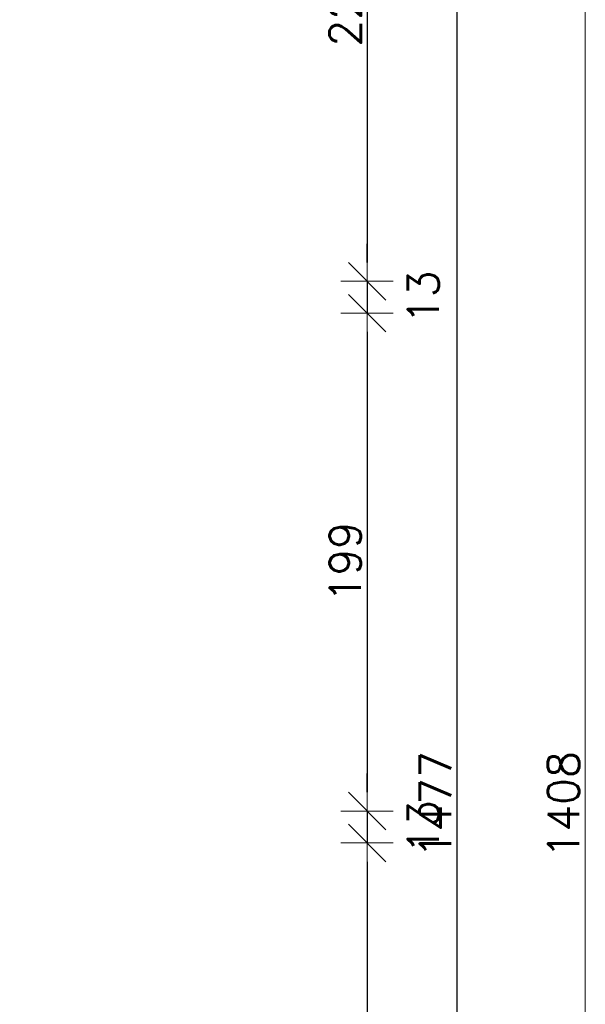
# Model space of a CAD drawing. Header units: millimetres. Extents: x 23192 to 177760, y -399809 to -79279.
# Tile 404 of 656: x 63522 to 63748, y -198861 to -198467. Entities that reach past the tile are written whole.
import ezdxf

# ---------------------------------------------------------------- set-up
doc = ezdxf.new("R2010")
doc.units = ezdxf.units.MM
doc.linetypes.add('DASHDOT', pattern=[25.4, 12.7, -6.35, 0, -6.35])
doc.layers.get('0').update_dxf_attribs({"lineweight": 0})
doc.layers.add('!! 0_Osie', color=1, linetype='DASHDOT', lineweight=13)
doc.layers.add('!! wymiary osi', color=250, linetype='Continuous', lineweight=9)
doc.styles.add('TXT', font='simplex.shx')
doc.dimstyles.new('DIM50', dxfattribs={"dimscale": 5, "dimtxt": 2.5, "dimasz": 1.5, "dimexe": 0, "dimexo": 0, "dimgap": 0.5, "dimtad": 1, "dimdec": 4, "dimrnd": 0.5, "dimdsep": 46, "dimtxsty": 'TXT', "dimblk1": 'TICK1', "dimblk2": 'TICK1', "dimsah": 1, "dimcen": 0, "dimse1": 1, "dimse2": 1, "dimclrd": 1, "dimclre": 7, "dimclrt": 9, "dimadec": 0, "dimazin": 0, "dimtfac": 1, "dimtdec": 4, "dimtmove": 2, "dimatfit": 3, "dimldrblk": 'TICK1', "dimfxl": 1, "dimtolj": 1, "dimarcsym": 0})

# ---------------------------------------------------------------- blocks, each defined once
blk = doc.blocks.new('TICK1')
at = {"color": 0}
for p, q in [((0, -1.4), (0, 1.4)), ((0, 0), (-1, 0))]:
    blk.add_line(p, q, dxfattribs=at)
at = {"color": 2}
blk.add_line((-1, -1), (1, 1), dxfattribs=at)
blk = doc.blocks.new('*D3763')
at = {"layer": '!! wymiary osi', "color": 1, "lineweight": -2, "transparency": 16777216}
blk.add_line((54928.4, -199539.59), (54928.4, -198146.59), dxfattribs=at)
at = {"layer": 'DEFPOINTS', "color": 0, "transparency": 16777216}
for p in [(54928.4, -198139.09), (55017, -198139.09), (55017, -199547.09)]:
    blk.add_point(p, dxfattribs=at)
at = {"layer": '!! wymiary osi', "color": 1, "lineweight": -2, "transparency": 16777216, "xscale": 7.5, "yscale": 7.5, "zscale": 7.5}
for p, rotation in [((54928.4, -198139.09), 90), ((54928.4, -199547.09), 270)]:
    blk.add_blockref('TICK1', p, dxfattribs=dict(at, rotation=rotation))
at = {"layer": '!! wymiary osi', "color": 9, "transparency": 16777216, "insert": (54919.65, -198843.09), "char_height": 12.5, "attachment_point": 5, "rotation": 90, "style": 'TXT'}
blk.add_mtext('\\A1;1408', dxfattribs=at)
blk = doc.blocks.new('*D3037')
at = {"layer": '!! wymiary osi', "color": 1, "lineweight": -2, "transparency": 16777216}
blk.add_line((63697, -199512.63), (63697, -198050.63), dxfattribs=at)
at = {"layer": 'DEFPOINTS', "color": 0, "transparency": 16777216}
for p in [(63427.07, -198043.13), (63697, -198043.13), (63427.07, -199520.13)]:
    blk.add_point(p, dxfattribs=at)
at = {"layer": '!! wymiary osi', "color": 1, "lineweight": -2, "transparency": 16777216, "xscale": 7.5, "yscale": 7.5, "zscale": 7.5}
for p, rotation in [((63697, -198043.13), 90), ((63697, -199520.13), 270)]:
    blk.add_blockref('TICK1', p, dxfattribs=dict(at, rotation=rotation))
at = {"layer": '!! wymiary osi', "color": 9, "transparency": 16777216, "insert": (63688.25, -198781.63), "char_height": 12.5, "attachment_point": 5, "rotation": 90, "style": 'TXT'}
blk.add_mtext('\\A1;1477', dxfattribs=at)
blk = doc.blocks.new('*D3041')
at = {"layer": '!! wymiary osi', "color": 1, "lineweight": -2, "transparency": 16777216}
blk.add_line((63660.9, -198359.63), (63660.9, -198564.63), dxfattribs=at)
at = {"layer": 'DEFPOINTS', "color": 0, "transparency": 16777216}
for p in [(63380.06, -198352.13), (63380.06, -198572.13), (63660.9, -198572.13)]:
    blk.add_point(p, dxfattribs=at)
at = {"layer": '!! wymiary osi', "color": 1, "lineweight": -2, "transparency": 16777216, "xscale": 7.5, "yscale": 7.5, "zscale": 7.5}
for p, rotation in [((63660.9, -198352.13), 90), ((63660.9, -198572.13), 270)]:
    blk.add_blockref('TICK1', p, dxfattribs=dict(at, rotation=rotation))
at = {"layer": '!! wymiary osi', "color": 9, "transparency": 16777216, "insert": (63652.15, -198462.13), "char_height": 12.5, "attachment_point": 5, "rotation": 90, "style": 'TXT'}
blk.add_mtext('\\A1;220', dxfattribs=at)
blk = doc.blocks.new('*D3042')
at = {"layer": '!! wymiary osi', "color": 1, "lineweight": -2, "transparency": 16777216}
for p, q in [((63660.9, -198564.63), (63660.9, -198557.13)), ((63660.9, -198572.13), (63660.9, -198584.9)), ((63660.9, -198592.4), (63660.9, -198599.9))]:
    blk.add_line(p, q, dxfattribs=at)
at = {"layer": 'DEFPOINTS', "color": 0, "transparency": 16777216}
for p in [(63380.06, -198572.13), (63380.06, -198584.9), (63660.9, -198584.9)]:
    blk.add_point(p, dxfattribs=at)
at = {"layer": '!! wymiary osi', "color": 1, "lineweight": -2, "transparency": 16777216, "xscale": 7.5, "yscale": 7.5, "zscale": 7.5}
for p, rotation in [((63660.9, -198572.13), 270), ((63660.9, -198584.9), 90)]:
    blk.add_blockref('TICK1', p, dxfattribs=dict(at, rotation=rotation))
at = {"layer": '!! wymiary osi', "color": 9, "transparency": 16777216, "insert": (63683.4, -198578.51), "char_height": 12.5, "attachment_point": 5, "rotation": 90, "style": 'TXT'}
blk.add_mtext('\\A1;13', dxfattribs=at)
blk = doc.blocks.new('*D3043')
at = {"layer": '!! wymiary osi', "color": 1, "lineweight": -2, "transparency": 16777216}
blk.add_line((63660.9, -198592.4), (63660.9, -198776.63), dxfattribs=at)
at = {"layer": 'DEFPOINTS', "color": 0, "transparency": 16777216}
for p in [(63380.06, -198584.9), (63380.06, -198784.13), (63660.9, -198784.13)]:
    blk.add_point(p, dxfattribs=at)
at = {"layer": '!! wymiary osi', "color": 1, "lineweight": -2, "transparency": 16777216, "xscale": 7.5, "yscale": 7.5, "zscale": 7.5}
for p, rotation in [((63660.9, -198584.9), 90), ((63660.9, -198784.13), 270)]:
    blk.add_blockref('TICK1', p, dxfattribs=dict(at, rotation=rotation))
at = {"layer": '!! wymiary osi', "color": 9, "transparency": 16777216, "insert": (63652.15, -198684.51), "char_height": 12.5, "attachment_point": 5, "rotation": 90, "style": 'TXT'}
blk.add_mtext('\\A1;199', dxfattribs=at)
blk = doc.blocks.new('*D3044')
at = {"layer": '!! wymiary osi', "color": 1, "lineweight": -2, "transparency": 16777216}
for p, q in [((63660.9, -198776.63), (63660.9, -198769.13)), ((63660.9, -198784.13), (63660.9, -198796.9)), ((63660.9, -198804.4), (63660.9, -198811.9))]:
    blk.add_line(p, q, dxfattribs=at)
at = {"layer": 'DEFPOINTS', "color": 0, "transparency": 16777216}
for p in [(63380.06, -198784.13), (63380.06, -198796.9), (63660.9, -198796.9)]:
    blk.add_point(p, dxfattribs=at)
at = {"layer": '!! wymiary osi', "color": 1, "lineweight": -2, "transparency": 16777216, "xscale": 7.5, "yscale": 7.5, "zscale": 7.5}
for p, rotation in [((63660.9, -198784.13), 270), ((63660.9, -198796.9), 90)]:
    blk.add_blockref('TICK1', p, dxfattribs=dict(at, rotation=rotation))
at = {"layer": '!! wymiary osi', "color": 9, "transparency": 16777216, "insert": (63683.4, -198790.51), "char_height": 12.5, "attachment_point": 5, "rotation": 90, "style": 'TXT'}
blk.add_mtext('\\A1;13', dxfattribs=at)
blk = doc.blocks.new('*D3045')
at = {"layer": '!! wymiary osi', "color": 1, "lineweight": -2, "transparency": 16777216}
blk.add_line((63660.9, -198804.4), (63660.9, -199003.45), dxfattribs=at)
at = {"layer": 'DEFPOINTS', "color": 0, "transparency": 16777216}
for p in [(63380.06, -198796.9), (63380.06, -199010.95), (63660.9, -199010.95)]:
    blk.add_point(p, dxfattribs=at)
at = {"layer": '!! wymiary osi', "color": 1, "lineweight": -2, "transparency": 16777216, "xscale": 7.5, "yscale": 7.5, "zscale": 7.5}
for p, rotation in [((63660.9, -198796.9), 90), ((63660.9, -199010.95), 270)]:
    blk.add_blockref('TICK1', p, dxfattribs=dict(at, rotation=rotation))
at = {"layer": '!! wymiary osi', "color": 9, "transparency": 16777216, "insert": (63652.15, -198903.92), "char_height": 12.5, "attachment_point": 5, "rotation": 90, "style": 'TXT'}
blk.add_mtext('\\A1;214', dxfattribs=at)
blk = doc.blocks.new('BLOK OSI')
at = {"layer": '!! wymiary osi'}
dim = blk.add_linear_dim(base=(54928.39992, -198139.0883), p1=(55016.99854, -199547.0883), p2=(55016.99595, -198139.0883), angle=90, dimstyle='DIM50', dxfattribs=at)
dim.commit()
dim.dimension.update_dxf_attribs({"geometry": '*D3763', "text_midpoint": (54919.64992, -198843.0883)})

msp = doc.modelspace()

# ---------------------------------------------------------------- block references
at = {"layer": '!! 0_Osie'}
msp.add_blockref('BLOK OSI', (8819.85593, 61.46017), dxfattribs=at)

# ---------------------------------------------------------------- dimensions: what is measured, and where the dimension line sits
at = {"layer": '!! wymiary osi'}
for base, p1, p2, picture, middle in [((63697.002655, -198043.128436), (63427.06749, -199520.12889), (63427.06735, -198043.128436), '*D3037', (63688.252655, -198781.628663)), ((63660.90014, -198572.12813), (63380.06379, -198352.12813), (63380.06373, -198572.12813), '*D3041', (63652.15014, -198462.12813)), ((63660.90014, -198584.89594), (63380.06373, -198572.12813), (63380.06385, -198584.89594), '*D3042', (63683.40014, -198578.51203)), ((63660.90014, -198784.12813), (63380.06385, -198584.89594), (63380.06385, -198784.12813), '*D3043', (63652.15014, -198684.51203)), ((63660.90014, -198796.89594), (63380.06385, -198784.12813), (63380.06373, -198796.89594), '*D3044', (63683.40014, -198790.51203)), ((63660.90014, -199010.95305), (63380.06373, -198796.89594), (63380.06379, -199010.95305), '*D3045', (63652.15014, -198903.92449))]:
    dim = msp.add_linear_dim(base=base, p1=p1, p2=p2, angle=90, dimstyle='DIM50', dxfattribs=at)
    dim.commit()
    dim.dimension.update_dxf_attribs({"geometry": picture, "text_midpoint": middle})

doc.saveas('drawing.dxf')
